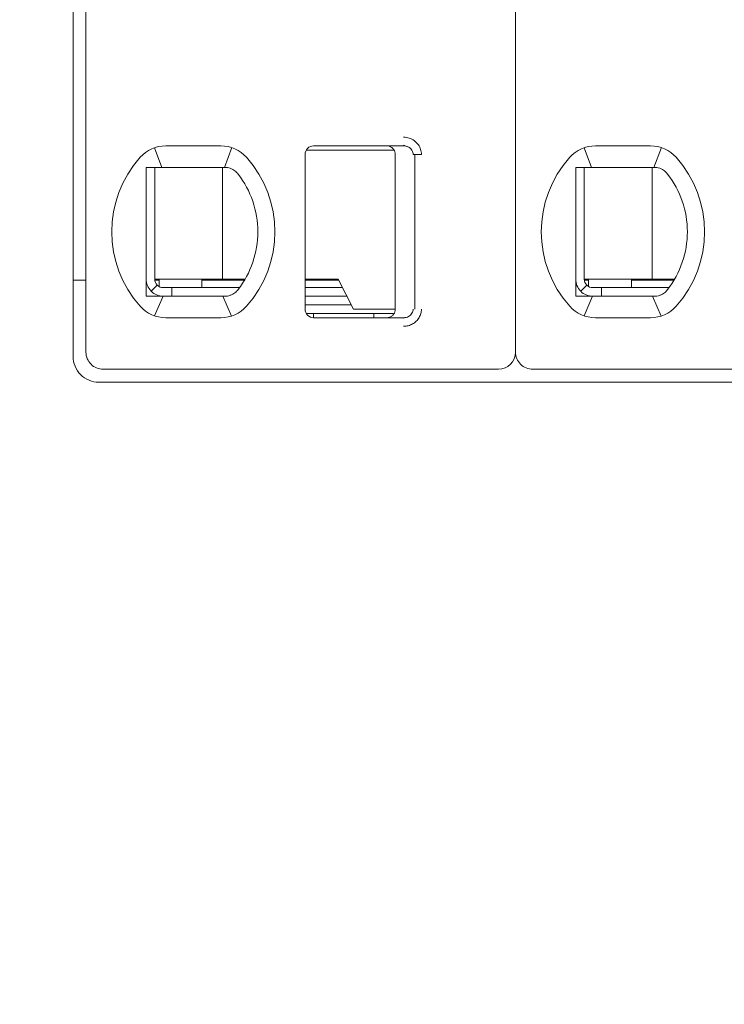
# Model space of a CAD drawing. Header units: millimetres. Extents: x -1114 to 1396, y -630 to 631.
# Tile 424 of 656: x 384 to 392, y -497 to -485. Entities that reach past the tile are written whole.
import ezdxf

# ---------------------------------------------------------------- set-up
doc = ezdxf.new("R2010")
doc.units = ezdxf.units.MM
doc.header["$MEASUREMENT"] = 0

msp = doc.modelspace()

# ---------------------------------------------------------------- linework, layer by layer
at = {"lineweight": 18}
for points, knots in [([(1038.9843, -629.7647), (1038.9843, -629.7647), (-1111.4882, -629.7647), (-1111.4882, -629.7647), (-1111.4882, -629.7647), (-1111.4882, -629.7647), (-1111.4882, 630.7883), (-1111.4882, 630.7883), (-1111.4882, 630.7883), (-1111.4882, 630.7883), (1038.9843, 630.7883), (1038.9843, 630.7883)], [0, 0, 0, 0, 0.3333333, 0.3333333, 0.3333333, 0.3333333, 0.6666667, 0.6666667, 0.6666667, 0.6666667, 1, 1, 1, 1]), ([(388.5927, -486.8466), (388.6147, -486.8464), (388.6358, -486.8497), (388.6569, -486.8565), (388.6569, -486.8565), (388.678, -486.8633), (388.6991, -486.8735), (388.7177, -486.8871), (388.7177, -486.8871), (388.7362, -486.9008), (388.7523, -486.9177), (388.7645, -486.935), (388.7645, -486.935), (388.7767, -486.9522), (388.785, -486.9697), (388.7907, -486.9882), (388.7907, -486.9882), (388.7965, -487.0067), (388.7996, -487.0263), (388.7997, -487.0466)], [0, 0, 0, 0, 0.2, 0.2, 0.2, 0.2, 0.4, 0.4, 0.4, 0.4, 0.6, 0.6, 0.6, 0.6, 0.8, 0.8, 0.8, 0.8, 1, 1, 1, 1]), ([(387.5452, -486.9466), (387.5187, -486.9466), (387.4933, -486.9571), (387.4745, -486.9759), (387.4745, -486.9759), (387.4558, -486.9946), (387.4452, -487.0201), (387.4452, -487.0466)], [0, 0, 0, 0, 0.5, 0.5, 0.5, 0.5, 1, 1, 1, 1]), ([(387.5452, -486.9466), (387.5187, -486.9466), (387.4933, -486.9571), (387.4745, -486.9759), (387.4745, -486.9759), (387.4558, -486.9946), (387.4452, -487.0201), (387.4452, -487.0466)], [0, 0, 0, 0, 0.5, 0.5, 0.5, 0.5, 1, 1, 1, 1]), ([(388.3952, -486.9466), (388.4058, -486.9466), (388.4162, -486.9483), (388.4262, -486.9515), (388.4262, -486.9515), (388.4362, -486.9548), (388.4457, -486.9596), (388.4541, -486.9658), (388.4541, -486.9658), (388.4626, -486.9719), (388.4701, -486.9794), (388.4762, -486.9879), (388.4762, -486.9879), (388.4823, -486.9964), (388.4872, -487.0059), (388.4904, -487.0158), (388.4904, -487.0158), (388.4936, -487.0258), (388.4952, -487.0362), (388.4952, -487.0466)], [0, 0, 0, 0, 0.2, 0.2, 0.2, 0.2, 0.4, 0.4, 0.4, 0.4, 0.6, 0.6, 0.6, 0.6, 0.8, 0.8, 0.8, 0.8, 1, 1, 1, 1]), ([(388.5927, -486.9466), (388.6014, -486.9466), (388.6102, -486.9475), (388.6187, -486.9494), (388.6187, -486.9494), (388.627, -486.9512), (388.6352, -486.954), (388.6429, -486.9575), (388.6429, -486.9575), (388.6505, -486.961), (388.6577, -486.9654), (388.6642, -486.9704), (388.6642, -486.9704), (388.6704, -486.9752), (388.676, -486.9806), (388.6809, -486.9865), (388.6809, -486.9865), (388.6855, -486.9919), (388.6894, -486.9978), (388.6926, -487.0041), (388.6926, -487.0041), (388.6959, -487.0103), (388.6984, -487.0169), (388.7002, -487.0236), (388.7002, -487.0236), (388.7021, -487.0312), (388.7031, -487.0389), (388.7031, -487.0466)], [0, 0, 0, 0, 0.1428571, 0.1428571, 0.1428571, 0.1428571, 0.2857143, 0.2857143, 0.2857143, 0.2857143, 0.4285714, 0.4285714, 0.4285714, 0.4285714, 0.5714286, 0.5714286, 0.5714286, 0.5714286, 0.7142857, 0.7142857, 0.7142857, 0.7142857, 0.8571429, 0.8571429, 0.8571429, 0.8571429, 1, 1, 1, 1]), ([(385.5952, -487.1966), (385.602, -487.1966), (385.6088, -487.1966), (385.6156, -487.1966), (385.6156, -487.1966), (385.6224, -487.1966), (385.6292, -487.1966), (385.6361, -487.1966), (385.6361, -487.1966), (385.643, -487.1966), (385.6498, -487.1966), (385.6567, -487.1966)], [0, 0, 0, 0, 0.3333333, 0.3333333, 0.3333333, 0.3333333, 0.6666667, 0.6666667, 0.6666667, 0.6666667, 1, 1, 1, 1]), ([(385.5952, -487.1966), (385.5952, -487.2475), (385.5952, -487.3), (385.5952, -487.355), (385.5952, -487.355), (385.5952, -487.3824), (385.5952, -487.4105), (385.5952, -487.4395), (385.5952, -487.4395), (385.5952, -487.4539), (385.5952, -487.4686), (385.5952, -487.4835), (385.5952, -487.4835), (385.5952, -487.4984), (385.5952, -487.5136), (385.5952, -487.529), (385.5952, -487.529), (385.5952, -487.5597), (385.5952, -487.5913), (385.5952, -487.624), (385.5952, -487.624), (385.5952, -487.6567), (385.5952, -487.6905), (385.5952, -487.7259), (385.5952, -487.7259), (385.5952, -487.7436), (385.5952, -487.7615), (385.5952, -487.7796), (385.5952, -487.7796), (385.5952, -487.7977), (385.5952, -487.816), (385.5952, -487.8345), (385.5952, -487.8345), (385.5952, -487.853), (385.5952, -487.8717), (385.5952, -487.8907), (385.5952, -487.8907), (385.5952, -487.9097), (385.5952, -487.9289), (385.5952, -487.9479), (385.5952, -487.9479), (385.5952, -487.986), (385.5952, -488.0235), (385.5952, -488.0606), (385.5952, -488.0606), (385.5952, -488.0699), (385.5952, -488.0791), (385.5952, -488.0883), (385.5952, -488.0883), (385.5952, -488.0975), (385.5952, -488.1067), (385.5952, -488.1158), (385.5952, -488.1158), (385.5952, -488.134), (385.5952, -488.1519), (385.5952, -488.1693), (385.5952, -488.1693), (385.5952, -488.2043), (385.5952, -488.2379), (385.5952, -488.2706), (385.5952, -488.2706), (385.5952, -488.2869), (385.5952, -488.303), (385.5952, -488.3189), (385.5952, -488.3189), (385.5952, -488.3347), (385.5952, -488.3504), (385.5952, -488.3657), (385.5952, -488.3657), (385.5952, -488.3964), (385.5952, -488.4259), (385.5952, -488.4547), (385.5952, -488.4547), (385.5952, -488.4835), (385.5952, -488.5114), (385.5952, -488.5388), (385.5952, -488.5388), (385.5952, -488.5935), (385.5952, -488.6458), (385.5952, -488.6966)], [0, 0, 0, 0, 0.05, 0.05, 0.05, 0.05, 0.1, 0.1, 0.1, 0.1, 0.15, 0.15, 0.15, 0.15, 0.2, 0.2, 0.2, 0.2, 0.25, 0.25, 0.25, 0.25, 0.3, 0.3, 0.3, 0.3, 0.35, 0.35, 0.35, 0.35, 0.4, 0.4, 0.4, 0.4, 0.45, 0.45, 0.45, 0.45, 0.5, 0.5, 0.5, 0.5, 0.55, 0.55, 0.55, 0.55, 0.6, 0.6, 0.6, 0.6, 0.65, 0.65, 0.65, 0.65, 0.7, 0.7, 0.7, 0.7, 0.75, 0.75, 0.75, 0.75, 0.8, 0.8, 0.8, 0.8, 0.85, 0.85, 0.85, 0.85, 0.9, 0.9, 0.9, 0.9, 0.95, 0.95, 0.95, 0.95, 1, 1, 1, 1]), ([(385.8244, -487.1966), (385.8193, -487.1966), (385.8141, -487.1966), (385.8088, -487.1966), (385.8088, -487.1966), (385.8035, -487.1966), (385.7982, -487.1966), (385.7928, -487.1966), (385.7928, -487.1966), (385.7874, -487.1966), (385.7819, -487.1966), (385.7763, -487.1966), (385.7763, -487.1966), (385.7706, -487.1966), (385.7648, -487.1966), (385.7588, -487.1966), (385.7588, -487.1966), (385.7529, -487.1966), (385.7467, -487.1966), (385.7405, -487.1966), (385.7405, -487.1966), (385.7342, -487.1966), (385.7278, -487.1966), (385.7212, -487.1966), (385.7212, -487.1966), (385.7146, -487.1966), (385.7078, -487.1966), (385.7009, -487.1966), (385.7009, -487.1966), (385.6939, -487.1966), (385.6868, -487.1966), (385.6794, -487.1966), (385.6794, -487.1966), (385.6721, -487.1966), (385.6645, -487.1966), (385.6567, -487.1966)], [0, 0, 0, 0, 0.1111111, 0.1111111, 0.1111111, 0.1111111, 0.2222222, 0.2222222, 0.2222222, 0.2222222, 0.3333333, 0.3333333, 0.3333333, 0.3333333, 0.4444444, 0.4444444, 0.4444444, 0.4444444, 0.5555556, 0.5555556, 0.5555556, 0.5555556, 0.6666667, 0.6666667, 0.6666667, 0.6666667, 0.7777778, 0.7777778, 0.7777778, 0.7777778, 0.8888889, 0.8888889, 0.8888889, 0.8888889, 1, 1, 1, 1]), ([(386.5076, -487.1966), (386.5029, -487.1966), (386.4983, -487.1966), (386.4936, -487.1966), (386.4936, -487.1966), (386.4889, -487.1966), (386.4843, -487.1966), (386.4797, -487.1966), (386.4797, -487.1966), (386.4751, -487.1966), (386.4706, -487.1966), (386.4661, -487.1966)], [0, 0, 0, 0, 0.3333333, 0.3333333, 0.3333333, 0.3333333, 0.6666667, 0.6666667, 0.6666667, 0.6666667, 1, 1, 1, 1]), ([(386.6053, -487.2221), (386.595, -487.2163), (386.5843, -487.2115), (386.5735, -487.2078), (386.5735, -487.2078), (386.5627, -487.204), (386.5517, -487.2012), (386.5407, -487.1994), (386.5407, -487.1994), (386.5297, -487.1975), (386.5186, -487.1966), (386.5076, -487.1966)], [0, 0, 0, 0, 0.3333333, 0.3333333, 0.3333333, 0.3333333, 0.6666667, 0.6666667, 0.6666667, 0.6666667, 1, 1, 1, 1]), ([(390.5952, -487.1966), (390.602, -487.1966), (390.6088, -487.1966), (390.6156, -487.1966), (390.6156, -487.1966), (390.6224, -487.1966), (390.6292, -487.1966), (390.6361, -487.1966), (390.6361, -487.1966), (390.643, -487.1966), (390.6498, -487.1966), (390.6567, -487.1966)], [0, 0, 0, 0, 0.3333333, 0.3333333, 0.3333333, 0.3333333, 0.6666667, 0.6666667, 0.6666667, 0.6666667, 1, 1, 1, 1]), ([(390.5952, -487.1966), (390.5952, -487.2475), (390.5952, -487.3), (390.5952, -487.355), (390.5952, -487.355), (390.5952, -487.3824), (390.5952, -487.4105), (390.5952, -487.4395), (390.5952, -487.4395), (390.5952, -487.4539), (390.5952, -487.4686), (390.5952, -487.4835), (390.5952, -487.4835), (390.5952, -487.4984), (390.5952, -487.5136), (390.5952, -487.529), (390.5952, -487.529), (390.5952, -487.5597), (390.5952, -487.5913), (390.5952, -487.624), (390.5952, -487.624), (390.5952, -487.6567), (390.5952, -487.6905), (390.5952, -487.7259), (390.5952, -487.7259), (390.5952, -487.7436), (390.5952, -487.7615), (390.5952, -487.7796), (390.5952, -487.7796), (390.5952, -487.7977), (390.5952, -487.816), (390.5952, -487.8345), (390.5952, -487.8345), (390.5952, -487.853), (390.5952, -487.8717), (390.5952, -487.8907), (390.5952, -487.8907), (390.5952, -487.9097), (390.5952, -487.9289), (390.5952, -487.9479), (390.5952, -487.9479), (390.5952, -487.986), (390.5952, -488.0235), (390.5952, -488.0606), (390.5952, -488.0606), (390.5952, -488.0699), (390.5952, -488.0791), (390.5952, -488.0883), (390.5952, -488.0883), (390.5952, -488.0975), (390.5952, -488.1067), (390.5952, -488.1158), (390.5952, -488.1158), (390.5952, -488.134), (390.5952, -488.1519), (390.5952, -488.1693), (390.5952, -488.1693), (390.5952, -488.2043), (390.5952, -488.2379), (390.5952, -488.2706), (390.5952, -488.2706), (390.5952, -488.2869), (390.5952, -488.303), (390.5952, -488.3189), (390.5952, -488.3189), (390.5952, -488.3347), (390.5952, -488.3504), (390.5952, -488.3657), (390.5952, -488.3657), (390.5952, -488.3964), (390.5952, -488.4259), (390.5952, -488.4547), (390.5952, -488.4547), (390.5952, -488.4835), (390.5952, -488.5114), (390.5952, -488.5388), (390.5952, -488.5388), (390.5952, -488.5935), (390.5952, -488.6458), (390.5952, -488.6966)], [0, 0, 0, 0, 0.05, 0.05, 0.05, 0.05, 0.1, 0.1, 0.1, 0.1, 0.15, 0.15, 0.15, 0.15, 0.2, 0.2, 0.2, 0.2, 0.25, 0.25, 0.25, 0.25, 0.3, 0.3, 0.3, 0.3, 0.35, 0.35, 0.35, 0.35, 0.4, 0.4, 0.4, 0.4, 0.45, 0.45, 0.45, 0.45, 0.5, 0.5, 0.5, 0.5, 0.55, 0.55, 0.55, 0.55, 0.6, 0.6, 0.6, 0.6, 0.65, 0.65, 0.65, 0.65, 0.7, 0.7, 0.7, 0.7, 0.75, 0.75, 0.75, 0.75, 0.8, 0.8, 0.8, 0.8, 0.85, 0.85, 0.85, 0.85, 0.9, 0.9, 0.9, 0.9, 0.95, 0.95, 0.95, 0.95, 1, 1, 1, 1]), ([(390.8244, -487.1966), (390.8193, -487.1966), (390.8141, -487.1966), (390.8088, -487.1966), (390.8088, -487.1966), (390.8035, -487.1966), (390.7982, -487.1966), (390.7928, -487.1966), (390.7928, -487.1966), (390.7874, -487.1966), (390.7819, -487.1966), (390.7763, -487.1966), (390.7763, -487.1966), (390.7706, -487.1966), (390.7648, -487.1966), (390.7588, -487.1966), (390.7588, -487.1966), (390.7529, -487.1966), (390.7467, -487.1966), (390.7405, -487.1966), (390.7405, -487.1966), (390.7342, -487.1966), (390.7278, -487.1966), (390.7212, -487.1966), (390.7212, -487.1966), (390.7146, -487.1966), (390.7078, -487.1966), (390.7009, -487.1966), (390.7009, -487.1966), (390.6939, -487.1966), (390.6868, -487.1966), (390.6794, -487.1966), (390.6794, -487.1966), (390.6721, -487.1966), (390.6645, -487.1966), (390.6567, -487.1966)], [0, 0, 0, 0, 0.1111111, 0.1111111, 0.1111111, 0.1111111, 0.2222222, 0.2222222, 0.2222222, 0.2222222, 0.3333333, 0.3333333, 0.3333333, 0.3333333, 0.4444444, 0.4444444, 0.4444444, 0.4444444, 0.5555556, 0.5555556, 0.5555556, 0.5555556, 0.6666667, 0.6666667, 0.6666667, 0.6666667, 0.7777778, 0.7777778, 0.7777778, 0.7777778, 0.8888889, 0.8888889, 0.8888889, 0.8888889, 1, 1, 1, 1]), ([(391.5076, -487.1966), (391.5029, -487.1966), (391.4983, -487.1966), (391.4936, -487.1966), (391.4936, -487.1966), (391.4889, -487.1966), (391.4843, -487.1966), (391.4797, -487.1966), (391.4797, -487.1966), (391.4751, -487.1966), (391.4706, -487.1966), (391.4661, -487.1966)], [0, 0, 0, 0, 0.3333333, 0.3333333, 0.3333333, 0.3333333, 0.6666667, 0.6666667, 0.6666667, 0.6666667, 1, 1, 1, 1]), ([(391.6053, -487.2221), (391.595, -487.2163), (391.5843, -487.2115), (391.5735, -487.2078), (391.5735, -487.2078), (391.5627, -487.204), (391.5517, -487.2012), (391.5407, -487.1994), (391.5407, -487.1994), (391.5297, -487.1975), (391.5186, -487.1966), (391.5076, -487.1966)], [0, 0, 0, 0, 0.3333333, 0.3333333, 0.3333333, 0.3333333, 0.6666667, 0.6666667, 0.6666667, 0.6666667, 1, 1, 1, 1]), ([(386.6659, -487.2744), (386.6607, -487.2676), (386.6549, -487.261), (386.6486, -487.2547), (386.6486, -487.2547), (386.6423, -487.2485), (386.6355, -487.2425), (386.6282, -487.237), (386.6282, -487.237), (386.621, -487.2316), (386.6133, -487.2266), (386.6053, -487.2221)], [0, 0, 0, 0, 0.3333333, 0.3333333, 0.3333333, 0.3333333, 0.6666667, 0.6666667, 0.6666667, 0.6666667, 1, 1, 1, 1]), ([(391.6659, -487.2744), (391.6607, -487.2676), (391.6549, -487.261), (391.6486, -487.2547), (391.6486, -487.2547), (391.6423, -487.2485), (391.6355, -487.2425), (391.6282, -487.237), (391.6282, -487.237), (391.621, -487.2316), (391.6133, -487.2266), (391.6053, -487.2221)], [0, 0, 0, 0, 0.3333333, 0.3333333, 0.3333333, 0.3333333, 0.6666667, 0.6666667, 0.6666667, 0.6666667, 1, 1, 1, 1]), ([(385.5952, -488.4966), (385.5952, -488.5496), (385.6163, -488.6005), (385.6538, -488.638), (385.6538, -488.638), (385.6913, -488.6755), (385.7422, -488.6966), (385.7952, -488.6966)], [0, 0, 0, 0, 0.5, 0.5, 0.5, 0.5, 1, 1, 1, 1]), ([(385.6952, -488.4966), (385.6952, -488.5231), (385.7058, -488.5486), (385.7245, -488.5673), (385.7245, -488.5673), (385.7433, -488.5861), (385.7687, -488.5966), (385.7952, -488.5966)], [0, 0, 0, 0, 0.5, 0.5, 0.5, 0.5, 1, 1, 1, 1]), ([(390.5952, -488.4966), (390.5952, -488.5496), (390.6163, -488.6005), (390.6538, -488.638), (390.6538, -488.638), (390.6913, -488.6755), (390.7422, -488.6966), (390.7952, -488.6966)], [0, 0, 0, 0, 0.5, 0.5, 0.5, 0.5, 1, 1, 1, 1]), ([(390.6952, -488.4966), (390.6952, -488.5231), (390.7058, -488.5486), (390.7245, -488.5673), (390.7245, -488.5673), (390.7433, -488.5861), (390.7687, -488.5966), (390.7952, -488.5966)], [0, 0, 0, 0, 0.5, 0.5, 0.5, 0.5, 1, 1, 1, 1]), ([(386.6053, -488.6711), (386.5952, -488.6768), (386.5847, -488.6815), (386.574, -488.6853), (386.574, -488.6853), (386.5632, -488.6891), (386.5523, -488.6919), (386.5412, -488.6938), (386.5412, -488.6938), (386.5301, -488.6957), (386.5189, -488.6966), (386.5076, -488.6966)], [0, 0, 0, 0, 0.3333333, 0.3333333, 0.3333333, 0.3333333, 0.6666667, 0.6666667, 0.6666667, 0.6666667, 1, 1, 1, 1]), ([(386.6053, -488.6711), (386.6136, -488.6665), (386.6214, -488.6613), (386.6287, -488.6558), (386.6287, -488.6558), (386.636, -488.6502), (386.6428, -488.6443), (386.649, -488.6381), (386.649, -488.6381), (386.6552, -488.6319), (386.6608, -488.6254), (386.6659, -488.6188)], [0, 0, 0, 0, 0.3333333, 0.3333333, 0.3333333, 0.3333333, 0.6666667, 0.6666667, 0.6666667, 0.6666667, 1, 1, 1, 1]), ([(391.6053, -488.6711), (391.5952, -488.6768), (391.5847, -488.6815), (391.574, -488.6853), (391.574, -488.6853), (391.5632, -488.6891), (391.5523, -488.6919), (391.5412, -488.6938), (391.5412, -488.6938), (391.5301, -488.6957), (391.5189, -488.6966), (391.5076, -488.6966)], [0, 0, 0, 0, 0.3333333, 0.3333333, 0.3333333, 0.3333333, 0.6666667, 0.6666667, 0.6666667, 0.6666667, 1, 1, 1, 1]), ([(391.6053, -488.6711), (391.6136, -488.6665), (391.6214, -488.6613), (391.6287, -488.6558), (391.6287, -488.6558), (391.636, -488.6502), (391.6428, -488.6443), (391.649, -488.6381), (391.649, -488.6381), (391.6552, -488.6319), (391.6608, -488.6254), (391.6659, -488.6188)], [0, 0, 0, 0, 0.3333333, 0.3333333, 0.3333333, 0.3333333, 0.6666667, 0.6666667, 0.6666667, 0.6666667, 1, 1, 1, 1]), ([(385.5952, -488.6966), (385.6021, -488.6966), (385.609, -488.6966), (385.6158, -488.6966), (385.6158, -488.6966), (385.6227, -488.6966), (385.6295, -488.6966), (385.6363, -488.6966), (385.6363, -488.6966), (385.6431, -488.6966), (385.6499, -488.6966), (385.6567, -488.6966)], [0, 0, 0, 0, 0.3333333, 0.3333333, 0.3333333, 0.3333333, 0.6666667, 0.6666667, 0.6666667, 0.6666667, 1, 1, 1, 1]), ([(385.6567, -488.6966), (385.6645, -488.6966), (385.6721, -488.6966), (385.6794, -488.6966), (385.6794, -488.6966), (385.6868, -488.6966), (385.6939, -488.6966), (385.7009, -488.6966), (385.7009, -488.6966), (385.7078, -488.6966), (385.7146, -488.6966), (385.7212, -488.6966), (385.7212, -488.6966), (385.7278, -488.6966), (385.7342, -488.6966), (385.7404, -488.6966), (385.7404, -488.6966), (385.7467, -488.6966), (385.7529, -488.6966), (385.7588, -488.6966), (385.7588, -488.6966), (385.7648, -488.6966), (385.7706, -488.6966), (385.7763, -488.6966), (385.7763, -488.6966), (385.7819, -488.6966), (385.7874, -488.6966), (385.7928, -488.6966), (385.7928, -488.6966), (385.7982, -488.6966), (385.8035, -488.6966), (385.8088, -488.6966), (385.8088, -488.6966), (385.8141, -488.6966), (385.8193, -488.6966), (385.8244, -488.6966)], [0, 0, 0, 0, 0.1111111, 0.1111111, 0.1111111, 0.1111111, 0.2222222, 0.2222222, 0.2222222, 0.2222222, 0.3333333, 0.3333333, 0.3333333, 0.3333333, 0.4444444, 0.4444444, 0.4444444, 0.4444444, 0.5555556, 0.5555556, 0.5555556, 0.5555556, 0.6666667, 0.6666667, 0.6666667, 0.6666667, 0.7777778, 0.7777778, 0.7777778, 0.7777778, 0.8888889, 0.8888889, 0.8888889, 0.8888889, 1, 1, 1, 1]), ([(386.4661, -488.6966), (386.4706, -488.6966), (386.4751, -488.6966), (386.4797, -488.6966), (386.4797, -488.6966), (386.4843, -488.6966), (386.489, -488.6966), (386.4936, -488.6966), (386.4936, -488.6966), (386.4983, -488.6966), (386.503, -488.6966), (386.5076, -488.6966)], [0, 0, 0, 0, 0.3333333, 0.3333333, 0.3333333, 0.3333333, 0.6666667, 0.6666667, 0.6666667, 0.6666667, 1, 1, 1, 1]), ([(390.5952, -488.6966), (390.6021, -488.6966), (390.609, -488.6966), (390.6158, -488.6966), (390.6158, -488.6966), (390.6227, -488.6966), (390.6295, -488.6966), (390.6363, -488.6966), (390.6363, -488.6966), (390.6431, -488.6966), (390.6499, -488.6966), (390.6567, -488.6966)], [0, 0, 0, 0, 0.3333333, 0.3333333, 0.3333333, 0.3333333, 0.6666667, 0.6666667, 0.6666667, 0.6666667, 1, 1, 1, 1]), ([(390.6567, -488.6966), (390.6645, -488.6966), (390.6721, -488.6966), (390.6794, -488.6966), (390.6794, -488.6966), (390.6868, -488.6966), (390.6939, -488.6966), (390.7009, -488.6966), (390.7009, -488.6966), (390.7078, -488.6966), (390.7146, -488.6966), (390.7212, -488.6966), (390.7212, -488.6966), (390.7278, -488.6966), (390.7342, -488.6966), (390.7404, -488.6966), (390.7404, -488.6966), (390.7467, -488.6966), (390.7529, -488.6966), (390.7588, -488.6966), (390.7588, -488.6966), (390.7648, -488.6966), (390.7706, -488.6966), (390.7763, -488.6966), (390.7763, -488.6966), (390.7819, -488.6966), (390.7874, -488.6966), (390.7928, -488.6966), (390.7928, -488.6966), (390.7982, -488.6966), (390.8035, -488.6966), (390.8088, -488.6966), (390.8088, -488.6966), (390.8141, -488.6966), (390.8193, -488.6966), (390.8244, -488.6966)], [0, 0, 0, 0, 0.1111111, 0.1111111, 0.1111111, 0.1111111, 0.2222222, 0.2222222, 0.2222222, 0.2222222, 0.3333333, 0.3333333, 0.3333333, 0.3333333, 0.4444444, 0.4444444, 0.4444444, 0.4444444, 0.5555556, 0.5555556, 0.5555556, 0.5555556, 0.6666667, 0.6666667, 0.6666667, 0.6666667, 0.7777778, 0.7777778, 0.7777778, 0.7777778, 0.8888889, 0.8888889, 0.8888889, 0.8888889, 1, 1, 1, 1]), ([(391.4661, -488.6966), (391.4706, -488.6966), (391.4751, -488.6966), (391.4797, -488.6966), (391.4797, -488.6966), (391.4843, -488.6966), (391.489, -488.6966), (391.4936, -488.6966), (391.4936, -488.6966), (391.4983, -488.6966), (391.503, -488.6966), (391.5076, -488.6966)], [0, 0, 0, 0, 0.3333333, 0.3333333, 0.3333333, 0.3333333, 0.6666667, 0.6666667, 0.6666667, 0.6666667, 1, 1, 1, 1]), ([(387.4452, -488.8466), (387.4452, -488.8731), (387.4558, -488.8986), (387.4745, -488.9173), (387.4745, -488.9173), (387.4933, -488.9361), (387.5187, -488.9466), (387.5452, -488.9466)], [0, 0, 0, 0, 0.5, 0.5, 0.5, 0.5, 1, 1, 1, 1]), ([(387.4452, -488.8466), (387.4452, -488.8731), (387.4558, -488.8986), (387.4745, -488.9173), (387.4745, -488.9173), (387.4933, -488.9361), (387.5187, -488.9466), (387.5452, -488.9466)], [0, 0, 0, 0, 0.5, 0.5, 0.5, 0.5, 1, 1, 1, 1]), ([(388.4952, -488.8466), (388.4952, -488.857), (388.4936, -488.8675), (388.4904, -488.8774), (388.4904, -488.8774), (388.4872, -488.8874), (388.4823, -488.8968), (388.4762, -488.9053), (388.4762, -488.9053), (388.4701, -488.9138), (388.4627, -488.9212), (388.4542, -488.9274), (388.4542, -488.9274), (388.4458, -488.9335), (388.4363, -488.9384), (388.4263, -488.9416), (388.4263, -488.9416), (388.4164, -488.9449), (388.4058, -488.9466), (388.3952, -488.9466)], [0, 0, 0, 0, 0.2, 0.2, 0.2, 0.2, 0.4, 0.4, 0.4, 0.4, 0.6, 0.6, 0.6, 0.6, 0.8, 0.8, 0.8, 0.8, 1, 1, 1, 1]), ([(388.7031, -488.8466), (388.7031, -488.8551), (388.7019, -488.8636), (388.6996, -488.8718), (388.6996, -488.8718), (388.6972, -488.88), (388.6937, -488.8878), (388.6893, -488.8951), (388.6893, -488.8951), (388.6847, -488.9026), (388.6791, -488.9095), (388.6726, -488.9156), (388.6726, -488.9156), (388.666, -488.9219), (388.6586, -488.9273), (388.6505, -488.9318), (388.6505, -488.9318), (388.6419, -488.9366), (388.6327, -488.9402), (388.6231, -488.9427), (388.6231, -488.9427), (388.6132, -488.9453), (388.6029, -488.9466), (388.5927, -488.9466)], [0, 0, 0, 0, 0.1666667, 0.1666667, 0.1666667, 0.1666667, 0.3333333, 0.3333333, 0.3333333, 0.3333333, 0.5, 0.5, 0.5, 0.5, 0.6666667, 0.6666667, 0.6666667, 0.6666667, 0.8333333, 0.8333333, 0.8333333, 0.8333333, 1, 1, 1, 1]), ([(388.7997, -488.8466), (388.7997, -488.864), (388.7975, -488.8808), (388.793, -488.8973), (388.793, -488.8973), (388.7884, -488.9139), (388.7816, -488.9302), (388.7728, -488.9453), (388.7728, -488.9453), (388.7639, -488.9604), (388.7532, -488.9743), (388.7403, -488.9868), (388.7403, -488.9868), (388.7275, -488.9994), (388.7126, -489.0105), (388.6969, -489.0194), (388.6969, -489.0194), (388.6812, -489.0283), (388.6647, -489.035), (388.6473, -489.0395), (388.6473, -489.0395), (388.63, -489.044), (388.6118, -489.0464), (388.5927, -489.0466)], [0, 0, 0, 0, 0.1666667, 0.1666667, 0.1666667, 0.1666667, 0.3333333, 0.3333333, 0.3333333, 0.3333333, 0.5, 0.5, 0.5, 0.5, 0.6666667, 0.6666667, 0.6666667, 0.6666667, 0.8333333, 0.8333333, 0.8333333, 0.8333333, 1, 1, 1, 1]), ([(384.8952, -489.3466), (384.8952, -489.3996), (384.9163, -489.4505), (384.9538, -489.488), (384.9538, -489.488), (384.9913, -489.5255), (385.0422, -489.5466), (385.0952, -489.5466)], [0, 0, 0, 0, 0.5, 0.5, 0.5, 0.5, 1, 1, 1, 1]), ([(389.8952, -489.3466), (389.8952, -489.3996), (389.9163, -489.4505), (389.9538, -489.488), (389.9538, -489.488), (389.9913, -489.5255), (390.0422, -489.5466), (390.0952, -489.5466)], [0, 0, 0, 0, 0.5, 0.5, 0.5, 0.5, 1, 1, 1, 1]), ([(384.7452, -489.3966), (384.7452, -489.4762), (384.7769, -489.5525), (384.8331, -489.6087), (384.8331, -489.6087), (384.8894, -489.665), (384.9657, -489.6966), (385.0452, -489.6966)], [0, 0, 0, 0, 0.5, 0.5, 0.5, 0.5, 1, 1, 1, 1])]:
    msp.add_open_spline(points, degree=3, knots=knots, dxfattribs=at)
for points in [[(384.7452, -489.3966), (384.7452, -489.3966), (384.7452, -478.8766), (384.7452, -478.8766)], [(384.8952, -478.9266), (384.8952, -478.9266), (384.8952, -489.3466), (384.8952, -489.3466)], [(389.8952, -478.9266), (389.8952, -478.9266), (389.8952, -489.3466), (389.8952, -489.3466)], [(389.8952, -478.9266), (389.8952, -478.9266), (389.8952, -489.3466), (389.8952, -489.3466)], [(385.8244, -486.9466), (385.7106, -486.9466), (385.6022, -486.9951), (385.5263, -487.0799)], [(385.8244, -486.9466), (385.7106, -486.9466), (385.6022, -486.9951), (385.5263, -487.0799)], [(385.6937, -486.9686), (385.6937, -486.9686), (385.7781, -487.1966), (385.7781, -487.1966)], [(385.8244, -486.9466), (385.8244, -486.9466), (386.4661, -486.9466), (386.4661, -486.9466)], [(385.8244, -486.9466), (385.8244, -486.9466), (386.4661, -486.9466), (386.4661, -486.9466)], [(386.7642, -487.0799), (386.6883, -486.9951), (386.5799, -486.9466), (386.4661, -486.9466)], [(386.7642, -487.0799), (386.6883, -486.9951), (386.5799, -486.9466), (386.4661, -486.9466)], [(386.5069, -487.1966), (386.5069, -487.1966), (386.5925, -486.9671), (386.5925, -486.9671)], [(387.5452, -486.9466), (387.5452, -486.9466), (388.5927, -486.9466), (388.5927, -486.9466)], [(387.5452, -486.9466), (387.5452, -486.9466), (388.5927, -486.9466), (388.5927, -486.9466)], [(388.5927, -486.9466), (388.5927, -486.9466), (388.3952, -486.9466), (388.3952, -486.9466)], [(388.5916, -486.9397), (388.5916, -486.9397), (388.6353, -486.9544), (388.6353, -486.9544)], [(390.8244, -486.9466), (390.7106, -486.9466), (390.6022, -486.9951), (390.5263, -487.0799)], [(390.8244, -486.9466), (390.7106, -486.9466), (390.6022, -486.9951), (390.5263, -487.0799)], [(390.6937, -486.9686), (390.6937, -486.9686), (390.7781, -487.1966), (390.7781, -487.1966)], [(390.8244, -486.9466), (390.8244, -486.9466), (391.4661, -486.9466), (391.4661, -486.9466)], [(390.8244, -486.9466), (390.8244, -486.9466), (391.4661, -486.9466), (391.4661, -486.9466)], [(391.7642, -487.0799), (391.6883, -486.9951), (391.5799, -486.9466), (391.4661, -486.9466)], [(391.7642, -487.0799), (391.6883, -486.9951), (391.5799, -486.9466), (391.4661, -486.9466)], [(391.5069, -487.1966), (391.5069, -487.1966), (391.5925, -486.9671), (391.5925, -486.9671)], [(385.5263, -487.0799), (385.0849, -487.5734), (385.0849, -488.3198), (385.5263, -488.8133)], [(385.5263, -487.0799), (385.0849, -487.5734), (385.0849, -488.3198), (385.5263, -488.8133)], [(386.7642, -488.8133), (387.2056, -488.3198), (387.2056, -487.5734), (386.7642, -487.0799)], [(386.7642, -488.8133), (387.2056, -488.3198), (387.2056, -487.5734), (386.7642, -487.0799)], [(387.4452, -488.8466), (387.4452, -488.8466), (387.4452, -487.0466), (387.4452, -487.0466)], [(387.4452, -488.8466), (387.4452, -488.8466), (387.4452, -487.0466), (387.4452, -487.0466)], [(388.1261, -486.9966), (388.1261, -486.9966), (387.4586, -486.9966), (387.4586, -486.9966)], [(388.4754, -486.9966), (388.4754, -486.9966), (388.1261, -486.9966), (388.1261, -486.9966)], [(388.4952, -488.8466), (388.4952, -488.8466), (388.4952, -487.0466), (388.4952, -487.0466)], [(388.7031, -487.0466), (388.7031, -487.0466), (388.7997, -487.0466), (388.7997, -487.0466)], [(388.723, -488.8466), (388.723, -488.8466), (388.723, -487.0466), (388.723, -487.0466)], [(390.5263, -487.0799), (390.0849, -487.5734), (390.0849, -488.3198), (390.5263, -488.8133)], [(390.5263, -487.0799), (390.0849, -487.5734), (390.0849, -488.3198), (390.5263, -488.8133)], [(391.7642, -488.8133), (392.2056, -488.3198), (392.2056, -487.5734), (391.7642, -487.0799)], [(391.7642, -488.8133), (392.2056, -488.3198), (392.2056, -487.5734), (391.7642, -487.0799)], [(385.6952, -487.1966), (385.6952, -487.1966), (385.6952, -488.4966), (385.6952, -488.4966)], [(386.4661, -487.1966), (386.4661, -487.1966), (385.8244, -487.1966), (385.8244, -487.1966)], [(386.4843, -487.1966), (386.4843, -487.1966), (386.4843, -488.4966), (386.4843, -488.4966)], [(390.6952, -487.1966), (390.6952, -487.1966), (390.6952, -488.4966), (390.6952, -488.4966)], [(391.4661, -487.1966), (391.4661, -487.1966), (390.8244, -487.1966), (390.8244, -487.1966)], [(391.4843, -487.1966), (391.4843, -487.1966), (391.4843, -488.4966), (391.4843, -488.4966)], [(386.8952, -487.9466), (386.8952, -487.7033), (386.8146, -487.4669), (386.6659, -487.2744)], [(391.8952, -487.9466), (391.8952, -487.7033), (391.8146, -487.4669), (391.6659, -487.2744)], [(386.6659, -488.6188), (386.8146, -488.4263), (386.8952, -488.1899), (386.8952, -487.9466)], [(391.6659, -488.6188), (391.8146, -488.4263), (391.8952, -488.1899), (391.8952, -487.9466)], [(384.8954, -488.5076), (384.8954, -488.5076), (384.7454, -488.5076), (384.7454, -488.5076)], [(385.7245, -488.5673), (385.7245, -488.5673), (385.6538, -488.638), (385.6538, -488.638)], [(385.6952, -488.4966), (385.6952, -488.4966), (386.4548, -488.4966), (386.4548, -488.4966)], [(385.7455, -488.5076), (385.7455, -488.5076), (385.696, -488.5076), (385.696, -488.5076)], [(385.7452, -488.5832), (385.7452, -488.5832), (385.7452, -488.4966), (385.7452, -488.4966)], [(386.2452, -488.5966), (386.2452, -488.5966), (386.2452, -488.4966), (386.2452, -488.4966)], [(386.7415, -488.5076), (386.7415, -488.5076), (386.2453, -488.5076), (386.2453, -488.5076)], [(386.4548, -488.4966), (386.4548, -488.4966), (386.5056, -488.4966), (386.5056, -488.4966)], [(386.7479, -488.4966), (386.7479, -488.4966), (386.5056, -488.4966), (386.5056, -488.4966)], [(387.8296, -488.4966), (387.8296, -488.4966), (387.4452, -488.4966), (387.4452, -488.4966)], [(387.8353, -488.5076), (387.8353, -488.5076), (387.4454, -488.5076), (387.4454, -488.5076)], [(388.0101, -488.8466), (388.0101, -488.8466), (387.8296, -488.4966), (387.8296, -488.4966)], [(390.7245, -488.5673), (390.7245, -488.5673), (390.6538, -488.638), (390.6538, -488.638)], [(390.6952, -488.4966), (390.6952, -488.4966), (391.4548, -488.4966), (391.4548, -488.4966)], [(390.7451, -488.5076), (390.7451, -488.5076), (390.6956, -488.5076), (390.6956, -488.5076)], [(390.7452, -488.5832), (390.7452, -488.5832), (390.7452, -488.4966), (390.7452, -488.4966)], [(391.7414, -488.5076), (391.7414, -488.5076), (391.2451, -488.5076), (391.2451, -488.5076)], [(391.2452, -488.5966), (391.2452, -488.5966), (391.2452, -488.4966), (391.2452, -488.4966)], [(391.4548, -488.4966), (391.4548, -488.4966), (391.5056, -488.4966), (391.5056, -488.4966)], [(391.7479, -488.4966), (391.7479, -488.4966), (391.5056, -488.4966), (391.5056, -488.4966)], [(385.8952, -488.5966), (385.8952, -488.5966), (385.7952, -488.5966), (385.7952, -488.5966)], [(385.8952, -488.5966), (385.8952, -488.5966), (385.8952, -488.6966), (385.8952, -488.6966)], [(385.8952, -488.5966), (385.8952, -488.5966), (386.6827, -488.5966), (386.6827, -488.5966)], [(387.4453, -488.5966), (387.4453, -488.5966), (387.8812, -488.5966), (387.8812, -488.5966)], [(390.8952, -488.5966), (390.8952, -488.5966), (390.7952, -488.5966), (390.7952, -488.5966)], [(390.8952, -488.5966), (390.8952, -488.5966), (391.6827, -488.5966), (391.6827, -488.5966)], [(390.8952, -488.5966), (390.8952, -488.5966), (390.8952, -488.6966), (390.8952, -488.6966)], [(385.6946, -488.925), (385.6946, -488.925), (385.7921, -488.6966), (385.7921, -488.6966)], [(385.8244, -488.6966), (385.8244, -488.6966), (386.4661, -488.6966), (386.4661, -488.6966)], [(386.4891, -488.6966), (386.4891, -488.6966), (386.5903, -488.9268), (386.5903, -488.9268)], [(387.9327, -488.6966), (387.9327, -488.6966), (387.4453, -488.6966), (387.4453, -488.6966)], [(387.9843, -488.7966), (387.9843, -488.7966), (387.4453, -488.7966), (387.4453, -488.7966)], [(390.6946, -488.925), (390.6946, -488.925), (390.7921, -488.6966), (390.7921, -488.6966)], [(390.8244, -488.6966), (390.8244, -488.6966), (391.4661, -488.6966), (391.4661, -488.6966)], [(391.4891, -488.6966), (391.4891, -488.6966), (391.5903, -488.9268), (391.5903, -488.9268)], [(385.5263, -488.8133), (385.6022, -488.8981), (385.7106, -488.9466), (385.8244, -488.9466)], [(385.5263, -488.8133), (385.6022, -488.8981), (385.7106, -488.9466), (385.8244, -488.9466)], [(386.4661, -488.9466), (386.5799, -488.9466), (386.6883, -488.8981), (386.7642, -488.8133)], [(386.4661, -488.9466), (386.5799, -488.9466), (386.6883, -488.8981), (386.7642, -488.8133)], [(388.4718, -488.8966), (388.4718, -488.8966), (387.4587, -488.8966), (387.4587, -488.8966)], [(387.5452, -488.9466), (387.5452, -488.9466), (387.5452, -488.8966), (387.5452, -488.8966)], [(388.0101, -488.8466), (388.0101, -488.8466), (388.1261, -488.8466), (388.1261, -488.8466)], [(388.1261, -488.8466), (388.1261, -488.8466), (388.4887, -488.8466), (388.4887, -488.8466)], [(388.2452, -488.8966), (388.2452, -488.8966), (388.2452, -488.9466), (388.2452, -488.9466)], [(390.5263, -488.8133), (390.6022, -488.8981), (390.7106, -488.9466), (390.8244, -488.9466)], [(390.5263, -488.8133), (390.6022, -488.8981), (390.7106, -488.9466), (390.8244, -488.9466)], [(391.4661, -488.9466), (391.5799, -488.9466), (391.6883, -488.8981), (391.7642, -488.8133)], [(391.4661, -488.9466), (391.5799, -488.9466), (391.6883, -488.8981), (391.7642, -488.8133)], [(385.8244, -488.9466), (385.8244, -488.9466), (386.4661, -488.9466), (386.4661, -488.9466)], [(386.4661, -488.9466), (386.4661, -488.9466), (385.8244, -488.9466), (385.8244, -488.9466)], [(387.5452, -488.9466), (387.5452, -488.9466), (388.5927, -488.9466), (388.5927, -488.9466)], [(387.5452, -488.9466), (387.5452, -488.9466), (388.5927, -488.9466), (388.5927, -488.9466)], [(388.6149, -488.9445), (388.6149, -488.9445), (388.5916, -488.9535), (388.5916, -488.9535)], [(388.5927, -488.9534), (388.5927, -488.9534), (388.5927, -488.9466), (388.5927, -488.9466)], [(390.8244, -488.9466), (390.8244, -488.9466), (391.4661, -488.9466), (391.4661, -488.9466)], [(391.4661, -488.9466), (391.4661, -488.9466), (390.8244, -488.9466), (390.8244, -488.9466)], [(389.6952, -489.5466), (389.8057, -489.5466), (389.8952, -489.4571), (389.8952, -489.3466)], [(385.0952, -489.5466), (385.0952, -489.5466), (389.6952, -489.5466), (389.6952, -489.5466)], [(390.0952, -489.5466), (390.0952, -489.5466), (394.6952, -489.5466), (394.6952, -489.5466)], [(424.7452, -489.6966), (424.7452, -489.6966), (385.0452, -489.6966), (385.0452, -489.6966)]]:
    msp.add_open_spline(points, degree=3, dxfattribs=at)

doc.saveas('drawing.dxf')
